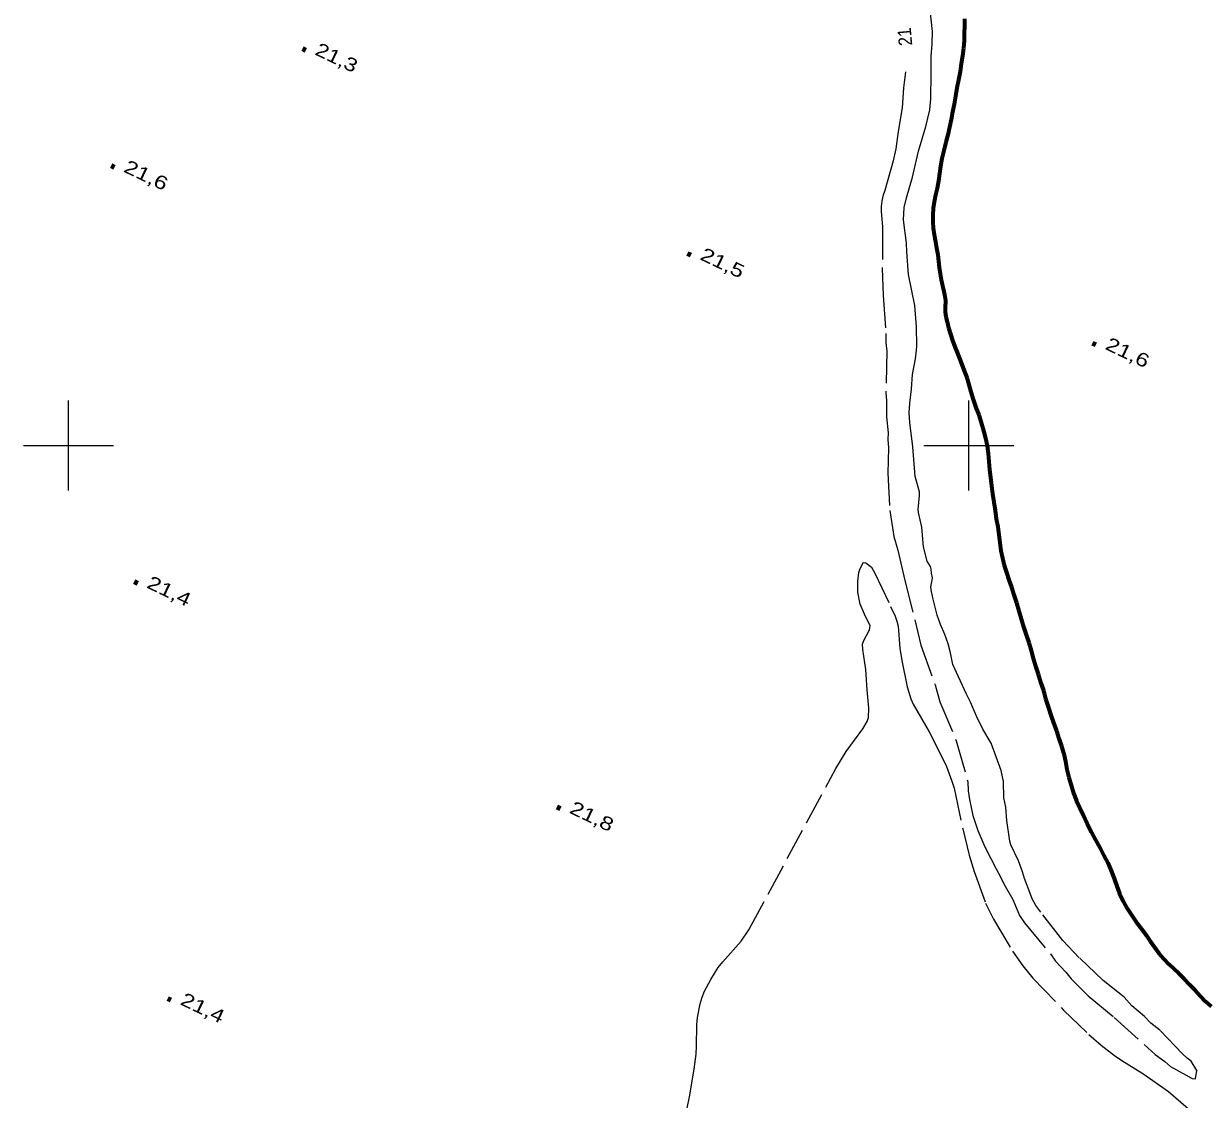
# Model space of a CAD drawing. Extents: x 355726 to 357533, y 5103782 to 5105258.
# Drawn here: x 356695 to 356826.3, y 5104627.4 to 5104746.9 of the extents above; entities that cross this region are included whole.
import ezdxf
from ezdxf.enums import TextEntityAlignment as Align

# ---------------------------------------------------------------- set-up
doc = ezdxf.new("R2010")
doc.units = 0
doc.header["$LTSCALE"] = 0.6
doc.linetypes.add('LONG_DASHED', pattern=[7.5, 6, -1.5])
for name, color, linetype, lineweight in [('2', 7, 'LONG_DASHED', 13), ('22', 7, 'Continuous', 13), ('3', 7, 'Continuous', 140), ('61', 7, 'Continuous', 13)]:
    doc.layers.add(name, color=color, linetype=linetype, lineweight=lineweight)

msp = doc.modelspace()

# ---------------------------------------------------------------- linework, layer by layer
at = {"layer": '2'}
for points in [[(356795.73, 5104686.55), (356795.37, 5104687.13), (356794.97, 5104688.72), (356794.76, 5104690.92), (356794.4, 5104692.53), (356794.36, 5104692.88), (356794.51, 5104694.44), (356794.5, 5104694.84), (356794.02, 5104696.55), (356793.76, 5104699.84), (356793.44, 5104702.55), (356793.38, 5104703.61), (356793.43, 5104704.7), (356793.62, 5104706.23), (356793.75, 5104707.88), (356794.07, 5104709.61), (356794.2, 5104710.58), (356794.23, 5104711.01), (356794.19, 5104713.18), (356794, 5104715.54), (356793.31, 5104718.97), (356793.09, 5104721.51), (356793.06, 5104722.46), (356792.73, 5104725.04), (356792.81, 5104726.42), (356793.06, 5104727.51), (356793.74, 5104729.79), (356794.41, 5104732.69), (356795.23, 5104735.42), (356795.65, 5104737.26), (356795.77, 5104738.49), (356795.82, 5104741.32), (356795.8, 5104743.19), (356795.93, 5104744.59), (356795.96, 5104745.97), (356795.66, 5104748.7)], [(356792.95, 5104741.49), (356792.75, 5104739.73), (356792.58, 5104737.49), (356792.15, 5104734.86), (356791.89, 5104732.94), (356791.6, 5104731.61), (356790.67, 5104728.3), (356790.46, 5104727.69), (356790.32, 5104727.12), (356790.27, 5104726.54), (356790.27, 5104725.99), (356790.42, 5104724.26), (356790.38, 5104719.64), (356790.48, 5104716.64), (356790.79, 5104712.44), (356790.79, 5104711.37), (356790.9, 5104710.52), (356790.77, 5104705.88), (356790.85, 5104704.95), (356790.85, 5104703.19), (356791.04, 5104701.41), (356791, 5104700.65), (356791.08, 5104699.72), (356790.99, 5104696.92), (356791.23, 5104692.77), (356791.68, 5104689.87), (356792.11, 5104688.35), (356792.89, 5104684.98), (356794.68, 5104677.8), (356796.25, 5104673.39), (356796.79, 5104671.53), (356798.59, 5104667.19), (356799.89, 5104662.64), (356799.92, 5104661.64), (356800.07, 5104660.67), (356800.45, 5104658.89), (356800.99, 5104657.22), (356801.76, 5104655.42), (356803.03, 5104652.95), (356803.53, 5104652.08), (356803.88, 5104651.3), (356804.88, 5104649.57), (356805.64, 5104647.77), (356806.19, 5104646.97), (356809.07, 5104643.51), (356809.61, 5104642.72), (356810.78, 5104641.48), (356811.36, 5104640.76), (356813.24, 5104638.84), (356816.13, 5104636.45), (356820.71, 5104632.33), (356821.75, 5104631.56), (356822.41, 5104630.99), (356824.81, 5104629.66), (356825.19, 5104629.64), (356825.31, 5104630.56), (356824.69, 5104631.58), (356824.25, 5104631.92), (356823.74, 5104632.42), (356821.21, 5104635.04), (356820.22, 5104635.83), (356819.51, 5104636.55), (356818.11, 5104637.76), (356817.24, 5104638.69), (356816.88, 5104639.01), (356814.92, 5104640.55), (356812.27, 5104643.07), (356810.44, 5104645.01), (356807.98, 5104648.13), (356807.45, 5104648.88), (356807.04, 5104649.63), (356806.87, 5104650.04), (356806.19, 5104651.87), (356805.97, 5104652.62), (356805.5, 5104653.84), (356804.67, 5104655.63), (356804.56, 5104656.05), (356804.2, 5104658.34), (356804.12, 5104659.83), (356803.9, 5104660.84), (356803.84, 5104662.65), (356803.57, 5104663.9), (356802.47, 5104666.92), (356801.55, 5104668.47), (356800.86, 5104669.91), (356800.19, 5104671.47), (356799.69, 5104672.44), (356798.2, 5104675.67), (356797.96, 5104676.96), (356797.71, 5104677.95), (356797.34, 5104679), (356796.86, 5104680.09), (356796.49, 5104681.15), (356796, 5104683.08), (356795.8, 5104683.94), (356795.76, 5104684.3), (356795.9, 5104684.84), (356795.95, 5104685.29), (356795.84, 5104685.8), (356795.82, 5104686.26), (356795.73, 5104686.55)], [(356768.7, 5104626.37), (356768.98, 5104627.63), (356769.48, 5104630.71), (356769.7, 5104632.37), (356769.76, 5104633.23), (356769.78, 5104635.66), (356769.86, 5104636.44), (356770.14, 5104637.98), (356770.36, 5104638.7), (356770.64, 5104639.36), (356771.32, 5104640.68), (356772.15, 5104641.99), (356772.66, 5104642.63), (356774.72, 5104644.92), (356775.56, 5104646.18), (356785.21, 5104664.09), (356786.36, 5104666), (356788.21, 5104668.5), (356788.72, 5104669.34), (356788.86, 5104669.79), (356788.9, 5104670.82), (356788.69, 5104672.83), (356788.54, 5104675.09), (356788.21, 5104677.33), (356788.2, 5104677.91), (356788.34, 5104678.32), (356788.96, 5104679.51), (356789.03, 5104679.97), (356788.4, 5104681.26), (356787.93, 5104682.38), (356787.67, 5104683.68), (356787.65, 5104684.93), (356787.77, 5104685.87), (356787.87, 5104686.23), (356788.27, 5104686.98), (356788.56, 5104686.95), (356789.19, 5104686.46), (356789.56, 5104685.8), (356791.31, 5104682.09), (356791.8, 5104681.03), (356792, 5104680.47), (356792.15, 5104679.92), (356792.33, 5104677.49), (356792.56, 5104676.09), (356793.15, 5104673.18), (356793.57, 5104671.84), (356793.82, 5104671.25), (356795.59, 5104668.19), (356797.15, 5104665.12), (356797.51, 5104664.32), (356798.12, 5104662.71), (356798.38, 5104661.91), (356799.32, 5104657.41), (356800.04, 5104654.48), (356800.57, 5104652.68), (356801.84, 5104649.16), (356802.74, 5104647.36), (356804.86, 5104643.8), (356805.98, 5104642.18), (356807.11, 5104640.8), (356810.51, 5104637.28), (356813.34, 5104634.55), (356814.71, 5104633.36), (356816.19, 5104632.21), (356816.98, 5104631.67), (356819.32, 5104630.24), (356822.19, 5104628.22), (356825.18, 5104625.65)]]:
    msp.add_lwpolyline(points, dxfattribs=at)
at = {"layer": '22', "linetype": 'LONG_DASHED', "lineweight": 70}
for points in [[(356799.51, 5104747.4), (356799.5, 5104746.59), (356799.46, 5104745.76), (356799.46, 5104744.95), (356799.4, 5104744.13), (356799.3, 5104743.29), (356799.15, 5104742.42), (356799.03, 5104741.54), (356798.86, 5104740.62), (356798.68, 5104739.72), (356798.5, 5104738.8), (356798.35, 5104737.92), (356798.18, 5104737.04), (356798.03, 5104736.19), (356797.85, 5104735.34), (356797.67, 5104734.51), (356797.43, 5104733.67), (356797.2, 5104732.76), (356796.99, 5104731.88), (356796.84, 5104731.03), (356796.73, 5104730.19), (356796.62, 5104729.38), (356796.49, 5104728.59), (356796.31, 5104727.84), (356796.15, 5104727.07), (356796.04, 5104726.34), (356795.99, 5104725.59), (356796, 5104724.86), (356796.05, 5104724.13), (356796.15, 5104723.38), (356796.29, 5104722.63), (356796.42, 5104721.92), (356796.54, 5104721.18), (356796.61, 5104720.46), (356796.7, 5104719.76), (356796.8, 5104719.07), (356796.92, 5104718.38), (356797.06, 5104717.72), (356797.2, 5104717.09), (356797.32, 5104716.54), (356797.4, 5104716.09), (356797.42, 5104715.82), (356797.37, 5104715.51), (356797.36, 5104715.25), (356797.38, 5104714.82), (356797.44, 5104714.29), (356797.59, 5104713.72), (356797.74, 5104713.05), (356797.95, 5104712.37), (356798.19, 5104711.66), (356798.43, 5104710.96), (356798.7, 5104710.3), (356798.96, 5104709.65), (356799.22, 5104708.99), (356799.49, 5104708.29), (356799.77, 5104707.54), (356800, 5104706.76), (356800.22, 5104705.95), (356800.47, 5104705.08), (356800.79, 5104704.22), (356801.09, 5104703.4), (356801.38, 5104702.55), (356801.63, 5104701.67), (356801.86, 5104700.8), (356802.03, 5104699.96), (356802.13, 5104699.09), (356802.22, 5104698.22), (356802.3, 5104697.3), (356802.39, 5104696.44), (356802.5, 5104695.51), (356802.61, 5104694.61), (356802.76, 5104693.7), (356802.91, 5104692.76), (356803.05, 5104691.84), (356803.2, 5104690.94), (356803.31, 5104690.07), (356803.45, 5104689.18), (356803.55, 5104688.3), (356803.73, 5104687.46), (356803.92, 5104686.65), (356804.17, 5104685.88), (356804.45, 5104685.08), (356804.73, 5104684.25), (356805.01, 5104683.4), (356805.28, 5104682.51), (356805.56, 5104681.61), (356805.81, 5104680.74), (356806.08, 5104679.84), (356806.38, 5104678.96), (356806.66, 5104678.09), (356806.93, 5104677.22), (356807.16, 5104676.36), (356807.41, 5104675.49)], [(356807.41, 5104675.49), (356807.7, 5104674.59), (356807.97, 5104673.69), (356808.28, 5104672.76), (356808.53, 5104671.86), (356808.8, 5104670.94), (356809.1, 5104670.04), (356809.4, 5104669.18), (356809.72, 5104668.29), (356809.99, 5104667.44), (356810.28, 5104666.59), (356810.54, 5104665.74), (356810.72, 5104664.88), (356810.87, 5104664.01), (356811.12, 5104663.12), (356811.37, 5104662.25), (356811.64, 5104661.38), (356811.94, 5104660.53), (356812.32, 5104659.72), (356812.72, 5104658.88), (356813.14, 5104658.01), (356813.59, 5104657.09), (356814.08, 5104656.18), (356814.56, 5104655.32), (356815, 5104654.46), (356815.42, 5104653.61), (356815.8, 5104652.74), (356816.14, 5104651.88), (356816.44, 5104651.05), (356816.75, 5104650.21), (356817.14, 5104649.38), (356817.58, 5104648.55), (356818.09, 5104647.76), (356818.63, 5104647.01), (356819.16, 5104646.29), (356819.68, 5104645.59), (356820.15, 5104644.93), (356820.62, 5104644.26), (356821.1, 5104643.61), (356821.65, 5104642.97), (356822.23, 5104642.38), (356822.78, 5104641.84), (356823.33, 5104641.32), (356823.9, 5104640.75), (356824.5, 5104640.13), (356825.1, 5104639.51), (356825.68, 5104638.87), (356826.27, 5104638.24), (356826.9, 5104637.66)]]:
    msp.add_lwpolyline(points, dxfattribs=at)
at = {"layer": '3'}
for p, q in [((356725.96, 5104744.09), (356726.32, 5104743.92)), ((356704.71, 5104731.08), (356705.07, 5104730.91)), ((356768.74, 5104721.33), (356769.1, 5104721.16)), ((356813.74, 5104711.36), (356814.1, 5104711.19)), ((356707.27, 5104684.87), (356707.63, 5104684.7)), ((356754.24, 5104659.85), (356754.6, 5104659.68)), ((356711, 5104638.57), (356711.36, 5104638.4))]:
    msp.add_line(p, q, dxfattribs=at)
at = {"layer": '61'}
for p, q in [((356700, 5104695), (356700, 5104705)), ((356800, 5104695), (356800, 5104705)), ((356695, 5104700), (356705, 5104700)), ((356795, 5104700), (356805, 5104700))]:
    msp.add_line(p, q, dxfattribs=at)

# ---------------------------------------------------------------- texts
at = {"layer": '2', "width": 0.9}
msp.add_text('21', height=1.5, rotation=95.08, dxfattribs=at).set_placement((356793.63, 5104745.45), align=Align.CENTER)
at = {"layer": '3'}
for s, width, p in [('21,3   ', 1.25, (356727.25, 5104743.46)), ('21,6   ', 1.3, (356706, 5104730.44)), ('21,5   ', 1.3, (356770.03, 5104720.7)), ('21,6   ', 1.3, (356815.03, 5104710.74)), ('21,4   ', 1.3, (356708.56, 5104684.24)), ('21,8   ', 1.3, (356755.52, 5104659.22)), ('21,4   ', 1.3, (356712.29, 5104637.94))]:
    msp.add_text(s, height=1.5, rotation=334.423, dxfattribs=dict(at, width=width)).set_placement(p)

doc.saveas('drawing.dxf')
